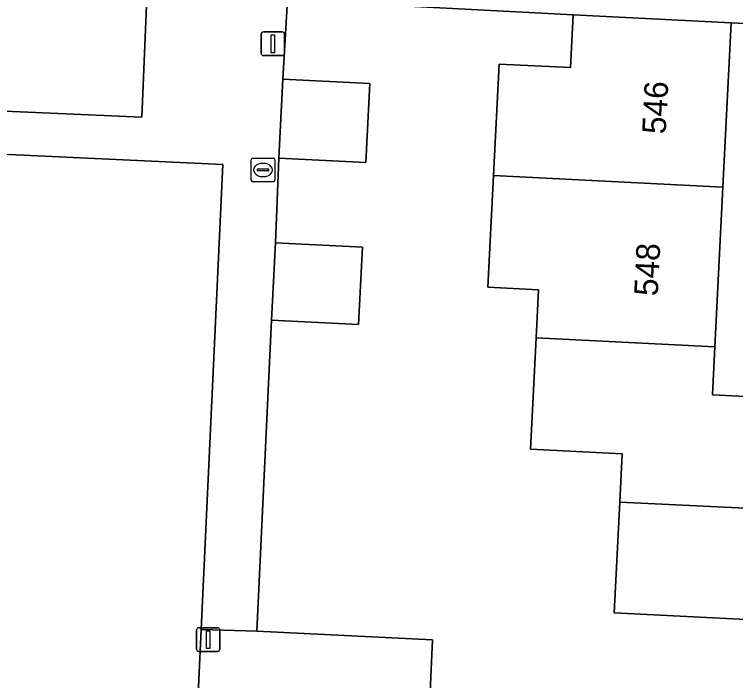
# Model space of a CAD drawing. Extents: x 162989 to 165008, y 383432 to 384338.
# Drawn here: x 164797.57 to 164828.02, y 383844.32 to 383872.44 of the extents above; entities that cross this region are included whole.
import ezdxf

# ---------------------------------------------------------------- set-up
doc = ezdxf.new("R2010")
doc.units = 0
for name, color, linetype in [('IMGEO_Erf', 7, 'Continuous'), ('IMGEO_Kolk', 7, 'Continuous'), ('IMGEO_Lichtmast', 7, 'Continuous'), ('IMGEO_Pand', 7, 'Continuous'), ('IMGEO_Pand_nummerreeks', 7, 'Continuous'), ('IMGEO_Voetpad_open', 7, 'Continuous')]:
    doc.layers.add(name, color=color, linetype=linetype)

msp = doc.modelspace()

# ---------------------------------------------------------------- linework, layer by layer
at = {"layer": 'IMGEO_Erf'}
for points in [[(164762.365, 383876.026), (164761.913, 383866.789), (164765.273, 383866.636), (164765.106, 383862.934), (164771.899, 383862.582), (164772.066, 383866.259), (164775.738, 383866.092), (164775.834, 383867.131), (164780.606, 383866.916), (164788.69, 383866.551), (164788.801, 383868.729), (164802.953, 383868.101), (164803.242, 383875.197)], [(164829.032, 383846.871), (164822.891, 383847.176), (164823.124, 383851.855), (164823.225, 383853.893), (164819.365, 383854.085), (164819.599, 383858.785), (164819.7, 383860.82), (164817.563, 383860.926), (164817.797, 383865.635), (164818.031, 383870.346), (164821.049, 383870.196), (164821.16, 383872.421), (164809.103, 383873.071), (164808.9, 383869.702), (164812.576, 383869.519), (164812.411, 383866.191), (164808.735, 383866.374), (164808.586, 383862.805), (164812.262, 383862.622), (164812.1, 383859.359), (164808.424, 383859.541), (164807.797, 383846.406), (164815.218, 383846.038), (164814.242, 383824.482)], [(164796.076, 383802.825), (164799.772, 383802.653), (164799.896, 383805.321), (164800.205, 383811.943), (164800.388, 383817.316), (164804.086, 383817.182), (164804.45, 383824.993), (164805.451, 383846.485), (164806.365, 383866.111), (164797.343, 383866.526)]]:
    msp.add_lwpolyline(points, dxfattribs=at)
msp.add_lwpolyline([(164833.77, 383871.798), (164827.825, 383872.091), (164827.481, 383865.156), (164827.147, 383858.414), (164827.046, 383856.381), (164830.103, 383856.229), (164830.086, 383855.886), (164832.951, 383855.744)], close=True, dxfattribs=at)
at = {"layer": 'IMGEO_Kolk'}
for p, q in [((164807.638, 383866.375), (164808.49, 383866.375)), ((164807.563, 383865.449), (164807.563, 383866.301)), ((164808.051, 383866.155), (164808.076, 383866.155)), ((164808.564, 383866.301), (164808.564, 383865.449)), ((164807.822, 383865.869), (164807.822, 383865.881)), ((164808.26, 383865.832), (164807.862, 383865.832)), ((164807.865, 383865.918), (164808.263, 383865.918)), ((164808.306, 383865.881), (164808.306, 383865.869)), ((164808.074, 383865.595), (164808.049, 383865.595)), ((164808.49, 383865.375), (164807.638, 383865.375))]:
    msp.add_line(p, q, dxfattribs=at)
for points in [[(164807.638, 383866.375), (164808.49, 383866.375)], [(164807.563, 383865.449), (164807.563, 383866.301)], [(164808.564, 383866.301), (164808.564, 383865.449)], [(164808.49, 383865.375), (164807.638, 383865.375)]]:
    msp.add_lwpolyline(points, dxfattribs=at)
for centre, radius, start, end in [((164807.64, 383866.299), 0.0765, 91.552, 178.448), ((164807.64, 383866.299), 0.0765, 91.552, 178.448), ((164808.488, 383866.299), 0.0765, 1.552, 88.448), ((164808.488, 383866.299), 0.0765, 1.552, 88.448), ((164807.862, 383865.878), 0.0403, 85.8775, 175.7526), ((164807.859, 383865.868), 0.0366, 178.938, 274.7102), ((164808.263, 383865.875), 0.043, 264.8664, 352.4533), ((164808.267, 383865.88), 0.0386, 1.7309, 96.639), ((164807.64, 383865.451), 0.0765, 181.552, 268.448), ((164807.64, 383865.451), 0.0765, 181.552, 268.448), ((164808.488, 383865.451), 0.0765, 271.552, 358.448), ((164808.488, 383865.451), 0.0765, 271.552, 358.448)]:
    msp.add_arc(centre, radius, start, end, dxfattribs=at)
for centre, major_axis, ratio, start_param, end_param in [((164808.05, 383865.875), (-0.387, 0.002), 0.722429, 4.712389, 7.853982), ((164808.075, 383865.875), (-0.39, 0.002), 0.717154, 1.570796, 4.712389)]:
    msp.add_ellipse(centre, major_axis=major_axis, ratio=ratio, start_param=start_param, end_param=end_param, dxfattribs=at)
at = {"layer": 'IMGEO_Lichtmast'}
for p, q in [((164807.982, 383870.801), (164807.982, 383871.601)), ((164807.982, 383871.601), (164807.982, 383870.801)), ((164808.082, 383871.701), (164808.872, 383871.701)), ((164808.872, 383871.701), (164808.082, 383871.701)), ((164808.972, 383871.601), (164808.972, 383870.801)), ((164808.972, 383870.801), (164808.972, 383871.601)), ((164808.872, 383870.701), (164808.082, 383870.701)), ((164808.082, 383870.701), (164808.872, 383870.701)), ((164805.354, 383846.554), (164806.144, 383846.554)), ((164806.144, 383846.554), (164805.354, 383846.554)), ((164805.254, 383845.654), (164805.254, 383846.454)), ((164805.254, 383846.454), (164805.254, 383845.654)), ((164806.244, 383846.454), (164806.244, 383845.654)), ((164806.244, 383845.654), (164806.244, 383846.454)), ((164806.144, 383845.554), (164805.354, 383845.554)), ((164805.354, 383845.554), (164806.144, 383845.554))]:
    msp.add_line(p, q, dxfattribs=at)
for points in [[(164808.402, 383871.576), (164808.552, 383871.576), (164808.552, 383870.826), (164808.402, 383870.826), (164808.402, 383871.576)], [(164805.674, 383846.429), (164805.824, 383846.429), (164805.824, 383845.679), (164805.674, 383845.679), (164805.674, 383846.429)]]:
    msp.add_lwpolyline(points, dxfattribs=at)
for centre, start, end in [((164808.082, 383871.601), 90, 180), ((164808.082, 383871.601), 90, 180), ((164808.872, 383871.601), 0, 90), ((164808.872, 383871.601), 360, 90), ((164808.082, 383870.801), 180, 270), ((164808.082, 383870.801), 180, 270), ((164808.872, 383870.801), 270, 0), ((164808.872, 383870.801), 270, 0), ((164805.354, 383846.454), 90, 180), ((164805.354, 383846.454), 90, 180), ((164806.144, 383846.454), 0, 90), ((164806.144, 383846.454), 360, 90), ((164805.354, 383845.654), 180, 270), ((164805.354, 383845.654), 180, 270), ((164806.144, 383845.654), 270, 0), ((164806.144, 383845.654), 270, 0)]:
    msp.add_arc(centre, 0.1, start, end, dxfattribs=at)
at = {"layer": 'IMGEO_Pand'}
for points in [[(164827.481, 383865.156), (164827.825, 383872.091), (164821.16, 383872.421), (164821.049, 383870.196), (164818.031, 383870.346), (164817.797, 383865.635)], [(164808.735, 383866.374), (164812.411, 383866.191), (164812.576, 383869.519), (164808.9, 383869.702)], [(164827.481, 383865.156), (164817.797, 383865.635), (164817.563, 383860.926), (164819.7, 383860.82), (164819.599, 383858.785), (164827.147, 383858.414)], [(164808.586, 383862.805), (164808.424, 383859.541), (164812.1, 383859.359), (164812.262, 383862.622)], [(164823.124, 383851.855), (164829.92, 383851.527), (164830.025, 383853.651), (164833.277, 383853.49), (164833.225, 383852.443), (164837.055, 383852.253), (164837.218, 383855.532), (164832.951, 383855.744), (164830.086, 383855.886), (164830.103, 383856.229), (164827.046, 383856.381), (164827.147, 383858.414), (164819.599, 383858.785), (164819.365, 383854.085), (164823.225, 383853.893)], [(164823.124, 383851.855), (164822.891, 383847.176), (164829.032, 383846.871), (164828.923, 383844.685), (164832.474, 383844.511), (164832.596, 383846.951), (164835.611, 383846.802), (164835.547, 383845.518), (164839.484, 383845.322), (164839.655, 383848.771), (164832.685, 383849.117), (164832.798, 383851.384), (164829.92, 383851.527)]]:
    msp.add_lwpolyline(points, close=True, dxfattribs=at)
at = {"layer": 'IMGEO_Voetpad_open'}
for points in [[(164805.451, 383846.485), (164807.797, 383846.406), (164808.424, 383859.541), (164808.586, 383862.805), (164808.735, 383866.374), (164808.9, 383869.702), (164809.103, 383873.071), (164821.16, 383872.421), (164827.825, 383872.091), (164833.77, 383871.798), (164833.863, 383873.765), (164830.394, 383873.923), (164803.242, 383875.197), (164802.953, 383868.101), (164788.801, 383868.729), (164788.69, 383866.551), (164780.606, 383866.916), (164780.445, 383864.864), (164787.55, 383864.532), (164787.561, 383864.764), (164790.716, 383864.617), (164790.82, 383866.83), (164797.343, 383866.526), (164806.365, 383866.111)], [(164806.883, 383824.87), (164808.282, 383824.796), (164812.725, 383824.562), (164814.242, 383824.482), (164815.218, 383846.038), (164807.797, 383846.406), (164805.451, 383846.485), (164804.45, 383824.993)]]:
    msp.add_lwpolyline(points, close=True, dxfattribs=at)

# ---------------------------------------------------------------- texts
at = {"layer": 'IMGEO_Pand_nummerreeks'}
for s, p in [('546', (164825.069, 383867.371)), ('548', (164824.73, 383860.536))]:
    msp.add_text(s, height=1, rotation=87.1612, dxfattribs=at).set_placement(p)

doc.saveas('drawing.dxf')
